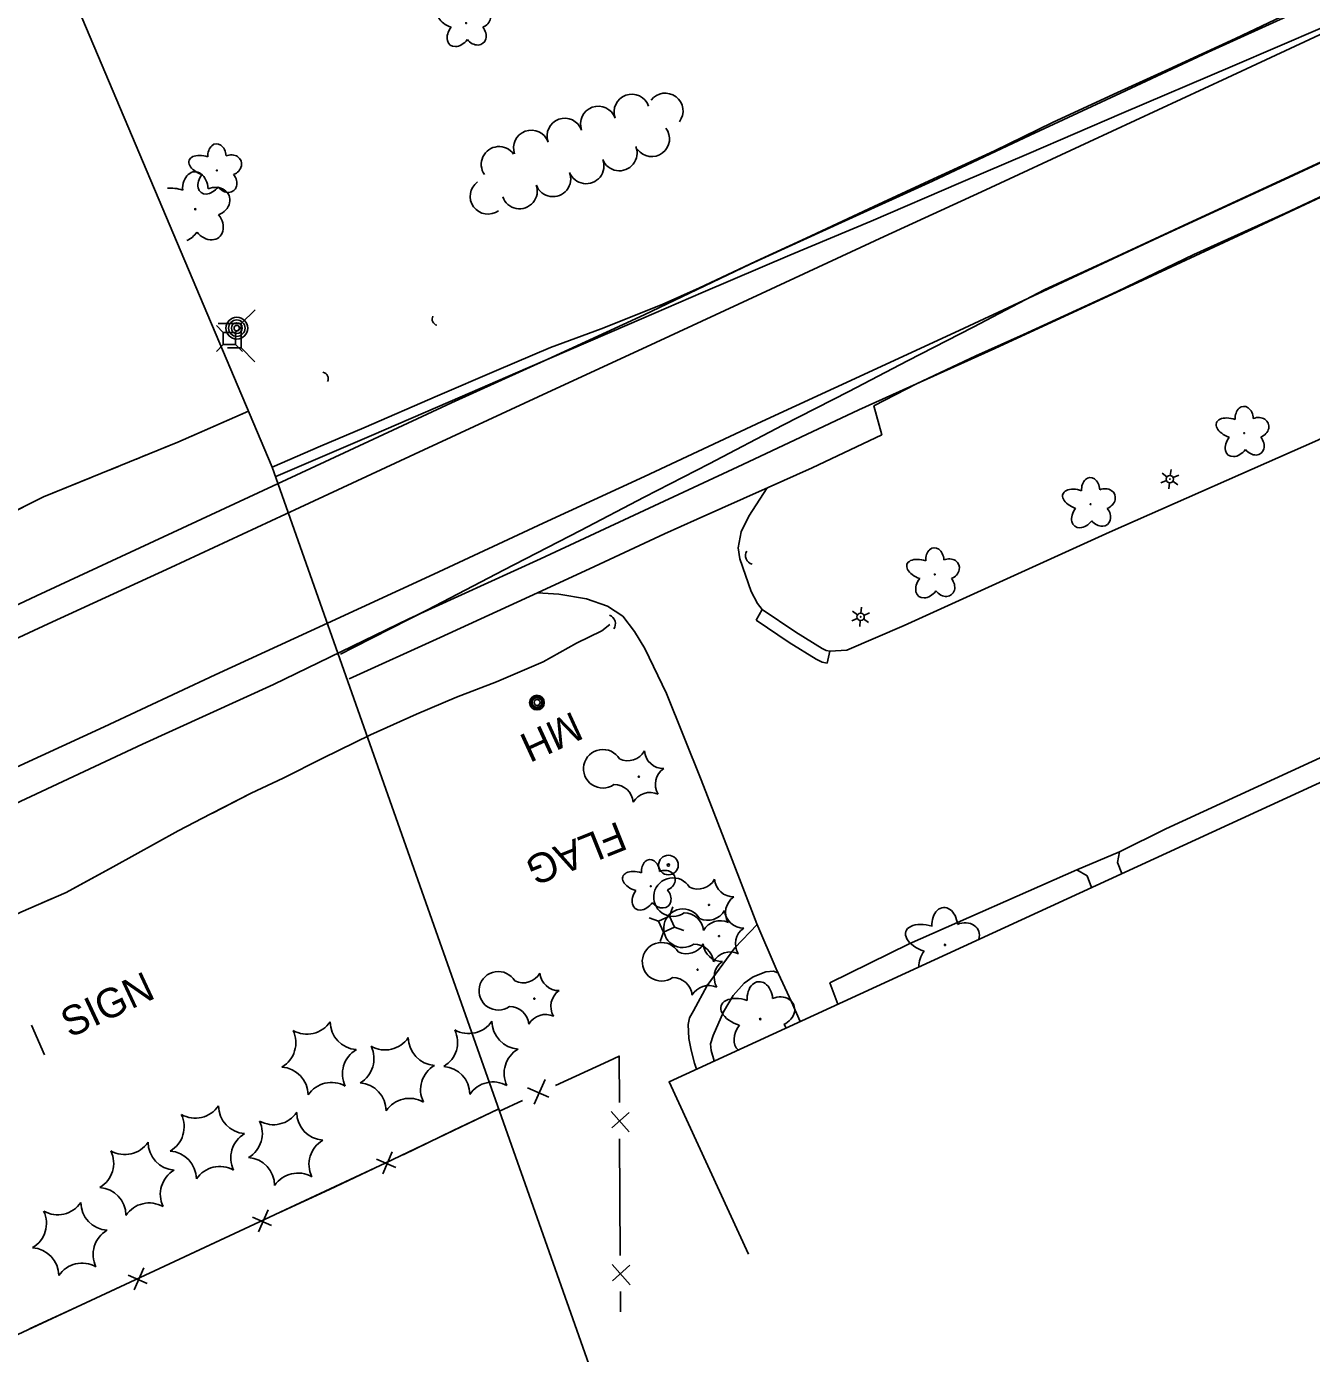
# Model space of a CAD drawing. Extents: x 588843 to 2552415, y 180129 to 269402.
# Drawn here: x 592788 to 593050.1, y 187627.6 to 187898.4 of the extents above; entities that cross this region are included whole.
import ezdxf

# ---------------------------------------------------------------- set-up
doc = ezdxf.new("R2010")
doc.units = 0
for name, color, linetype in [('Default', 7, 'Continuous'), ('E_BLD', 7, 'Continuous'), ('E_DRN', 7, 'Continuous'), ('E_DWY', 7, 'Continuous'), ('E_FEN_P', 7, 'Continuous'), ('E_LAND_TreeLine_P', 7, 'Continuous'), ('E_LAND_Vegetation', 7, 'Continuous'), ('E_LTG', 7, 'Continuous'), ('E_MISCPROP', 7, 'Continuous'), ('E_MISCPROP_Text', 7, 'Continuous'), ('E_PATH_Sidewalk', 7, 'Continuous'), ('E_RDWY', 7, 'Continuous'), ('E_RDWY_Gravel', 7, 'Continuous'), ('E_UTL_AG_Bold', 7, 'Continuous'), ('E_UTL_MH', 7, 'Continuous'), ('E_UTL_MH_Text', 7, 'Continuous'), ('Level 11', 7, 'Continuous'), ('Level 14', 7, 'Continuous'), ('Level 15', 7, 'Continuous'), ('Level 18', 7, 'Continuous'), ('Level 19', 7, 'Continuous')]:
    doc.layers.add(name, color=color, linetype=linetype)

# ---------------------------------------------------------------- blocks, each defined once
blk = doc.blocks.new('MHO')
at = {"layer": 'Default'}
for centre, radius in [((0.08, -0.12), 3), ((0.08, -0.12), 2.43), ((0.07, -0.15), 1.94), ((0.02, -0.16), 1.21)]:
    blk.add_circle(centre, radius, dxfattribs=at)
blk = doc.blocks.new('MHT')
at = {"layer": 'E_UTL_MH_Text'}
blk.add_text('MH', height=12, dxfattribs=at).set_placement((-9.81, -6))
blk = doc.blocks.new('CTRE')
at = {"layer": 'Default'}
blk.add_circle((0, 0), 0.223, dxfattribs=at)
for centre, start, end in [((-11.97, 8.96), 280.2067, 5.9716), ((1.81, 14.92), 220.2113, 305.9762), ((13.83, 5.89), 160.2113, 245.9762), ((-13.83, -5.9), 340.2113, 65.9762), ((12.03, -9.04), 185.9272, 100.2511), ((-1.81, -14.93), 40.2113, 125.9762)]:
    blk.add_arc(centre, 7.87, start, end, dxfattribs=at)
blk = doc.blocks.new('DTRE')
at = {"layer": 'Default'}
blk.add_circle((-0.18, 0), 0.183, dxfattribs=at)
for centre, major_axis, ratio in [((-1.87, 5.32), (1.36, -4.98), 0.782863), ((4.06, 2.74), (-5.27, -2.93), 0.691916), ((-5.87, 0.15), (4.93, -0.12), 0.832022), ((-2.49, -5.24), (1.8, 4.86), 0.716896), ((3.54, -3.71), (-5.01, 4.58), 0.560249)]:
    blk.add_ellipse(centre, major_axis=major_axis, ratio=ratio, start_param=1.570796, end_param=4.712389, dxfattribs=at)
blk = doc.blocks.new('PED')
at = {"layer": 'Default'}
for p, q in [((-2.5, 2.5), (-5.33, 5.33)), ((2.5, 2.5), (5.33, 5.33)), ((-2.5, -2.5), (-5.33, -5.33)), ((2.5, -2.5), (5.33, -5.33))]:
    blk.add_line(p, q, dxfattribs=at)
blk.add_lwpolyline([(-2.5, -2.5), (2.5, -2.5), (2.5, 2.5), (-2.5, 2.5)], close=True, dxfattribs=at)
blk = doc.blocks.new('LPOL')
at = {"layer": 'Default'}
for p, q in [((-4, 0), (-1.5, 0)), ((-0.75, 1.3), (-2, 3.46)), ((0.75, 1.3), (2, 3.46)), ((1.5, 0), (4, 0)), ((-2, -3.46), (-0.75, -1.3)), ((2, -3.46), (0.75, -1.3))]:
    blk.add_line(p, q, dxfattribs=at)
for radius in [1.5, 1.5, 1.5, 0.125]:
    blk.add_circle((0, 0), radius, dxfattribs=at)
blk = doc.blocks.new('CULV2')
at = {"layer": 'E_DRN'}
blk.add_arc((19.7, 14.8), 24.6, 216.8699, 323.1301, dxfattribs=at)
blk = doc.blocks.new('U329')
at = {"layer": 'E_LAND_Vegetation'}
blk.add_circle((0.09, 0.03), 0.128, dxfattribs=at)
for centre, major_axis, ratio, start_param, end_param in [((0.02, 4.04), (0.27, -3.62), 0.716896, 1.570796, 4.712389), ((-3.37, 1.3), (4.53, -1.45), 0.560249, 1.570796, 4.712389), ((3.75, 1.59), (-3.17, -1.36), 0.832022, 1.570796, 4.712389), ((-1.81, -2.95), (2.5, 3.4), 0.691916, 1.570796, 3.092531), ((2.71, -2.86), (-2.32, 2.77), 0.782863, 4.472926, 4.712389)]:
    blk.add_ellipse(centre, major_axis=major_axis, ratio=ratio, start_param=start_param, end_param=end_param, dxfattribs=at)
blk = doc.blocks.new('U330')
at = {"layer": 'E_LAND_Vegetation'}
blk.add_circle((0.09, 0.03), 0.128, dxfattribs=at)
for centre, major_axis, ratio, start_param, end_param in [((0.02, 4.04), (0.27, -3.62), 0.716896, 1.570796, 4.712389), ((-3.37, 1.3), (4.53, -1.45), 0.560249, 1.570796, 4.712389), ((3.75, 1.59), (-3.17, -1.36), 0.832022, 2.53124, 4.712389), ((-1.81, -2.95), (2.5, 3.4), 0.691916, 1.570796, 2.440971)]:
    blk.add_ellipse(centre, major_axis=major_axis, ratio=ratio, start_param=start_param, end_param=end_param, dxfattribs=at)
blk = doc.blocks.new('POLE')
at = {"layer": 'Default'}
for radius in [4.46, 3.35, 2.23, 1.12]:
    blk.add_circle((0, 0), radius, dxfattribs=at)

msp = doc.modelspace()

# ---------------------------------------------------------------- linework, layer by layer
at = {"layer": 'Default'}
msp.add_lwpolyline([(592409.33, 187552.38), (592387.7, 187602.85), (592346.9, 187678.64), (592735.79, 188050.05), (592838.09, 187808.48), (592884.47, 187677.08), (592985.3, 187391.41)], close=True, dxfattribs=at)
at = {"layer": 'E_BLD'}
msp.add_lwpolyline([(592935.24, 187647.87), (592919.05, 187683.07), (593101.74, 187767.07), (593118.54, 187730.53)], dxfattribs=at)
at = {"layer": 'E_DWY'}
for p, q in [((592936.81, 187777.22), (592938.08, 187779.45)), ((592951.35, 187768.46), (592951.85, 187770.91))]:
    msp.add_line(p, q, dxfattribs=at)
for points in [[(593173.35, 187776.67), (593173.68, 187806.81), (593157.72, 187841.53), (593155.29, 187840.3), (593154.19, 187839.84), (593153.12, 187840.16), (593152.09, 187840.95), (593151.02, 187842.31), (593145.27, 187856.3), (593101.9, 187837.37), (593051.45, 187813.95), (593008.94, 187795.22), (592967.05, 187776.14)], [(592938.08, 187779.45), (592937.1, 187780.64), (592935.78, 187783.07), (592933.52, 187789.78), (592933.19, 187792), (592933.8, 187795.29), (592935.32, 187798.49), (592939.08, 187804.23)], [(592892.23, 187782.79), (592896.56, 187782.55), (592902.24, 187781.62), (592906.47, 187780.12), (592909.66, 187778.05), (592912.01, 187774.94), (592914.14, 187771.48)], [(592938.08, 187779.45), (592944.95, 187774.82), (592950.31, 187771.48), (592951.11, 187771.06), (592951.85, 187770.91)], [(592936.81, 187777.22), (592943.6, 187772.72), (592949.07, 187769.31), (592950.27, 187768.68), (592951.35, 187768.46)], [(592951.85, 187770.91), (592955.36, 187771.14), (592967.05, 187776.14)], [(592914.14, 187771.48), (592918.55, 187762.26), (592925.59, 187744.66), (592931.6, 187729.23), (592936.97, 187715.31), (592940.88, 187706.09), (592944.01, 187699.4)], [(593053.66, 187749.98), (593020.41, 187734.66), (593010.98, 187729.97), (593002.27, 187726.29), (592968.07, 187711.2), (592951.89, 187703.24), (592953.5, 187698.91)], [(592944.01, 187699.4), (592945.84, 187695.39)]]:
    msp.add_lwpolyline(points, dxfattribs=at)
at = {"layer": 'E_FEN_P'}
for p, q in [((592891.53, 187678.49), (592893.79, 187683.5)), ((592890.2, 187681.85), (592894.51, 187679.94)), ((592907.27, 187676.96), (592910.91, 187672.83)), ((592910.89, 187676.79), (592907.37, 187673.65)), ((592907.45, 187645.78), (592911.09, 187641.65)), ((592911.06, 187645.61), (592907.55, 187642.47))]:
    msp.add_line(p, q, dxfattribs=at)
for points in [[(592895.87, 187682.32), (592906.69, 187687.29)], [(592906.69, 187687.29), (592908.88, 187688.3), (592908.93, 187678.8)], [(592884.47, 187677.08), (592889.17, 187679.24)], [(592908.97, 187671.43), (592909.04, 187659.52)], [(592909.04, 187659.52), (592909.11, 187647.62)], [(592909.15, 187640.25), (592909.18, 187636.11)]]:
    msp.add_lwpolyline(points, dxfattribs=at)
at = {"layer": 'E_LAND_TreeLine_P'}
for centre, start, end in [((592911.46, 187880.93), 19.6866, 199.6866), ((592918.28, 187881.15), 322.711, 142.711), ((592904.62, 187878.48), 19.6866, 199.6866), ((592897.78, 187876.03), 19.6866, 199.6866), ((592890.95, 187873.59), 19.6866, 199.6866), ((592915.52, 187875.47), 217.2688, 37.2688), ((592884.37, 187870.25), 35.0669, 215.0669), ((592908.91, 187872.56), 201.249, 21.249), ((592902.14, 187869.93), 201.249, 21.249), ((592895.37, 187867.29), 201.249, 21.249), ((592882.11, 187863.73), 126.1882, 306.1882), ((592888.55, 187864.82), 199.4682, 19.4682)]:
    msp.add_arc(centre, 3.63, start, end, dxfattribs=at)
at = {"layer": 'E_LAND_Vegetation'}
msp.add_circle((592822.38, 187861.11), 0.128, dxfattribs=at)
for centre, major_axis, ratio, start_param, end_param in [((592822.41, 187865.12), (0.19, -3.62), 0.716896, 1.570796, 4.712389), ((592818.96, 187862.46), (4.49, -1.55), 0.560249, 1.570796, 2.281176), ((592826.08, 187862.6), (-3.2, -1.29), 0.832022, 1.570796, 4.712389), ((592824.95, 187858.17), (-2.26, 2.82), 0.782863, 1.570796, 4.712389), ((592820.42, 187858.18), (2.57, 3.35), 0.691916, 4.056943, 4.712389)]:
    msp.add_ellipse(centre, major_axis=major_axis, ratio=ratio, start_param=start_param, end_param=end_param, dxfattribs=at)
at = {"layer": 'E_MISCPROP'}
for radius in [2, 0.25]:
    msp.add_circle((592918.93, 187727.28), radius, dxfattribs=at)
at = {"layer": 'E_PATH_Sidewalk'}
for points in [[(593010.98, 187729.97), (593010.56, 187727.83), (593011.47, 187725.57)], [(593002.27, 187726.29), (593004.34, 187725.06), (593005.24, 187722.7)], [(592937.02, 187715.18), (592932.49, 187710.39), (592926.86, 187702.68), (592924.02, 187697.5), (592923.21, 187696.08), (592922.97, 187694.74), (592923.08, 187691.86), (592923.57, 187689.48), (592924.22, 187686.84), (592924.65, 187685.65)], [(592941.25, 187705.32), (592940.36, 187705.65), (592938.78, 187705.51), (592936.19, 187704.48), (592934.38, 187703.18), (592932.17, 187700.69), (592930.14, 187697.31), (592928.05, 187692.48), (592927.54, 187690.79), (592927.68, 187689.42), (592928.29, 187687.32)]]:
    msp.add_lwpolyline(points, dxfattribs=at)
at = {"layer": 'E_RDWY'}
for points in [[(593069.83, 187905.59), (593052.38, 187898.15), (593034.04, 187890.27), (593011.39, 187880.66), (592992.46, 187872.46), (592978.61, 187866.54), (592960.27, 187858.66), (592943.69, 187851.7), (592926.01, 187844.16), (592910.92, 187837.64), (592890.22, 187828.71), (592874.41, 187821.87), (592858.37, 187814.91), (592842.64, 187808.2), (592838.82, 187806.55)], [(593121.8, 187902.99), (593104.99, 187895.16), (593088.6, 187887.64), (593072.61, 187880.23), (593056.69, 187872.84), (593041.99, 187866.08), (593024.02, 187857.77), (593009.55, 187851.04), (592995.73, 187844.7), (592981.11, 187837.04), (592967.7, 187830.15), (592955.72, 187823.88), (592942.29, 187817.04), (592927.27, 187809.17), (592913.95, 187802.33), (592900.96, 187795.53), (592885.31, 187787.46), (592869.76, 187779.38)], [(592869.76, 187779.38), (592854.69, 187771.7), (592852.05, 187770.32)]]:
    msp.add_lwpolyline(points, dxfattribs=at)
at = {"layer": 'E_RDWY_Gravel'}
for points in [[(593045.4, 187901.04), (593034.64, 187895.95), (593021.03, 187889.66), (593009.83, 187884.58), (592997.27, 187878.76), (592985.49, 187873.01), (592972.16, 187866.87), (592960.81, 187861.66), (592947.05, 187855.22), (592936.82, 187850.51), (592925.29, 187845.08), (592917.68, 187841.64), (592905.22, 187836.66), (592894.89, 187832.86), (592883.84, 187828.2), (592871.82, 187823.04), (592856.8, 187816.51), (592847.95, 187812.73), (592838.09, 187808.48)], [(593128.07, 187899.15), (593114.38, 187892.6), (593103.51, 187887.41), (593087.2, 187880), (593072.03, 187873.05), (593058.73, 187866.79), (593044.85, 187860.27), (593026.11, 187851.86), (593010.46, 187844.34), (592991.37, 187835.53), (592981.67, 187831.21), (592969.54, 187825.5), (592960.86, 187820.99), (592962.45, 187815.07), (592948.23, 187808.31), (592939.29, 187804.33)], [(592939.29, 187804.33), (592924.8, 187797.84), (592918.11, 187794.85), (592903.85, 187788.22), (592892.23, 187782.79)], [(592892.23, 187782.79), (592872.35, 187773.72), (592853.81, 187765.28)]]:
    msp.add_lwpolyline(points, dxfattribs=at)
at = {"layer": 'E_UTL_AG_Bold'}
for p, q in [((592831.75, 187837.78), (592834.58, 187840.6)), ((592828.11, 187835.97), (592826.69, 187837.39)), ((592830.6, 187835.97), (592832.02, 187837.39)), ((592828.11, 187833.47), (592826.69, 187832.06)), ((592830.6, 187833.47), (592832.02, 187832.06)), ((592831.73, 187832.78), (592834.55, 187829.94))]:
    msp.add_line(p, q, dxfattribs=at)
msp.add_lwpolyline([(592828.95, 187832.79), (592831.73, 187832.78), (592831.75, 187837.78), (592827.06, 187837.79)], dxfattribs=at)
msp.add_lwpolyline([(592828.11, 187833.47), (592830.6, 187833.47), (592830.6, 187835.97), (592828.11, 187835.97)], close=True, dxfattribs=at)
at = {"layer": 'Level 11'}
for points in [[(593081.4, 187910.28), (593054.72, 187898.04), (593032.93, 187887.88), (593004.81, 187874.85), (592982.82, 187864.63), (592962.98, 187855.52), (592937.9, 187843.87), (592916.36, 187833.91), (592892.32, 187822.84), (592869.04, 187811.99), (592843.71, 187800.23), (592817.43, 187788), (592792.4, 187776.51), (592762.63, 187762.69), (592737.11, 187750.77), (592703.8, 187735.36), (592679.17, 187724.03), (592657.28, 187713.81), (592635.69, 187703.85), (592608.86, 187691.51), (592583.03, 187679.54), (592565.01, 187672.08), (592544.46, 187665.17), (592522.46, 187657.87)], [(593122.8, 187903.55), (593111.48, 187898.12), (593091.84, 187889.08), (593070.59, 187879.27), (593045.51, 187867.6), (593019.94, 187855.78), (592999.42, 187846.23), (592979.25, 187836.83), (592959.66, 187827.79), (592938.02, 187817.78), (592914.06, 187806.58), (592893.4, 187797.07), (592871.04, 187786.65), (592849.4, 187776.63), (592826.45, 187766.09), (592803.8, 187755.51), (592782.31, 187745.59)], [(593046.61, 187901.11), (593029.06, 187893.14), (593010.13, 187884.33), (592992.72, 187876.18), (592972.8, 187866.84), (592954.26, 187858.36), (592935.63, 187849.87), (592914.01, 187839.58), (592894.31, 187830.48), (592874.65, 187821.6), (592848.85, 187809.55), (592817.79, 187795.16), (592790.02, 187782.2), (592770.72, 187773.19)], [(593125.42, 187897.9), (593114.68, 187893.06), (593087.58, 187880.17), (593064.96, 187869.58), (593038.1, 187857.01), (593014.72, 187846.15), (592985.55, 187832.71), (592957.75, 187820.18), (592934.13, 187809.01), (592892.81, 187789.75), (592865.94, 187777.49), (592838.35, 187764.09), (592811.6, 187751.96), (592781.25, 187737.74)]]:
    msp.add_lwpolyline(points, dxfattribs=at)
at = {"layer": 'Level 14'}
msp.add_line((592788.99, 187694.61), (592791.59, 187688.56), dxfattribs=at)
at = {"layer": 'Level 15'}
for p, q in [((592859.38, 187667.25), (592863.29, 187665.6)), ((592860.63, 187664.25), (592862.59, 187668.79)), ((592835.26, 187652.42), (592837.26, 187656.95)), ((592834.04, 187655.44), (592837.93, 187653.74)), ((592809.89, 187640.6), (592811.91, 187645.12)), ((592808.68, 187643.62), (592812.57, 187641.92))]:
    msp.add_line(p, q, dxfattribs=at)
for points in [[(592698.62, 187478.39), (592698.09, 187540.67), (592697.78, 187590.65), (592744.5, 187612.31), (592780.11, 187628.69), (592816.12, 187645.42), (592861.15, 187666.43), (592884.3, 187677.55)], [(592875.03, 187673.1), (592884.05, 187677.43)], [(592864.79, 187668.18), (592875.03, 187673.1)], [(592849.75, 187661.11), (592858.82, 187665.34)], [(592839.45, 187656.31), (592849.75, 187661.11)], [(592824.4, 187649.28), (592833.46, 187653.51)], [(592814.1, 187644.48), (592816.12, 187645.42), (592824.4, 187649.28)], [(592799.03, 187637.48), (592808.1, 187641.69)], [(592788.72, 187632.69), (592799.03, 187637.48)]]:
    msp.add_lwpolyline(points, dxfattribs=at)
at = {"layer": 'Level 18'}
for centre, start, end in [((592845.17, 187698.5), 240.2928, 326.0577), ((592855.64, 187695.33), 180.2928, 266.0577), ((592878.16, 187698.61), 240.2928, 326.0577), ((592888.64, 187695.44), 180.2928, 266.0577), ((592837.19, 187691.01), 300.2928, 26.0577), ((592861.11, 187695.26), 240.2928, 326.0577), ((592871.58, 187692.1), 180.2928, 266.0577), ((592870.19, 187691.12), 300.2928, 26.0577), ((592858.14, 187684.68), 120.2928, 206.0578), ((592853.13, 187687.78), 300.2928, 26.0577), ((592891.13, 187684.79), 120.2928, 206.0578), ((592839.68, 187680.36), 0.2928, 86.0577), ((592874.08, 187681.45), 120.2928, 206.0578), ((592872.68, 187680.47), 0.2928, 86.0577), ((592883.15, 187677.3), 60.2928, 146.0577), ((592850.16, 187677.19), 60.2928, 146.0577), ((592855.62, 187677.12), 0.2928, 86.0577), ((592822.38, 187681.36), 240.2928, 326.0577), ((592832.85, 187678.19), 180.2928, 266.0577), ((592866.1, 187673.96), 60.2928, 146.0577), ((592814.4, 187673.87), 300.2928, 26.0577), ((592830.36, 187672.53), 300.2928, 26.0577), ((592838.34, 187680.02), 240.2928, 326.0577), ((592848.81, 187676.85), 180.2928, 266.0577), ((592835.35, 187667.54), 120.2928, 206.0578), ((592808, 187673.92), 240.2928, 326.0577), ((592818.47, 187670.75), 180.2928, 266.0577), ((592851.31, 187666.2), 120.2928, 206.0578), ((592800.02, 187666.43), 300.2928, 26.0577), ((592816.89, 187663.22), 0.2928, 86.0577), ((592832.86, 187661.88), 0.2928, 86.0577), ((592820.97, 187660.1), 120.2928, 206.0578), ((592827.37, 187660.05), 60.2928, 146.0577), ((592843.33, 187658.71), 60.2928, 146.0577), ((592802.51, 187655.78), 0.2928, 86.0577), ((592786.31, 187654.15), 300.2928, 26.0577), ((592794.29, 187661.64), 240.2928, 326.0577), ((592804.77, 187658.47), 180.2928, 266.0577), ((592812.99, 187652.61), 60.2928, 146.0577), ((592807.26, 187647.82), 120.2928, 206.0578), ((592788.81, 187643.5), 0.2928, 86.0577), ((592799.28, 187640.33), 60.2928, 146.0577)]:
    msp.add_arc(centre, 5.72, start, end, dxfattribs=at)
at = {"layer": 'Level 19'}
for points in [[(592833.25, 187819.91), (592818.82, 187813.55), (592791.42, 187802.41), (592771.37, 187792.39), (592748.8, 187782.18), (592724.77, 187772.51), (592706.82, 187764.42), (592687.78, 187756.94), (592665.99, 187748.64), (592646.1, 187739.75), (592627.64, 187731.52)], [(592833.25, 187819.91), (592821.49, 187814.72)], [(592817.82, 187813.14), (592815.96, 187812.39)], [(592812.26, 187810.88), (592810.4, 187810.13)], [(592806.7, 187808.62), (592804.84, 187807.87)], [(592801.14, 187806.36), (592791.42, 187802.41), (592774.86, 187794.13)], [(592746.11, 187696.68), (592749.15, 187698.64), (592754.31, 187701.4), (592758.66, 187704.02), (592770.94, 187709.78), (592777.67, 187713.01), (592786.76, 187717.69), (592796.05, 187721.68), (592805.63, 187726.93), (592818.88, 187734.28), (592825.54, 187737.71), (592833.76, 187741.92), (592840.3, 187745.03), (592848.4, 187749.06), (592858.11, 187753.87), (592867.53, 187758.05), (592875.7, 187761.51), (592883.88, 187764.65), (592893.36, 187768.71), (592900.2, 187772.52), (592905.31, 187775.09), (592906.98, 187776.39)], [(592825.9, 187737.89), (592833.76, 187741.92), (592840.3, 187745.03), (592848.4, 187749.06), (592855.08, 187752.37)], [(592797.26, 187722.34), (592805.63, 187726.93), (592818.88, 187734.28), (592825.54, 187737.71), (592825.9, 187737.89)], [(592791.13, 187719.56), (592793.19, 187720.45)]]:
    msp.add_lwpolyline(points, dxfattribs=at)

# ---------------------------------------------------------------- block references
at = {"layer": 'E_DRN'}
for p, xscale, yscale, rotation in [((592870.89, 187839.25), 0.05061194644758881, 0.05061194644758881, -66.05058253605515), ((592849.38, 187825.95), 0.0534156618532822, 0.0534156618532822, 116.36892664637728), ((592934.9, 187791.35), 0.07300284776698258, 0.07300284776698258, -67.75337118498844), ((592907.78, 187775.46), 0.07410785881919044, 0.07410785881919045, 107.40750408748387)]:
    msp.add_blockref('CULV2', p, dxfattribs=dict(at, xscale=xscale, yscale=yscale, rotation=rotation))
at = {"layer": 'E_LAND_Vegetation'}
for name, p, xscale, yscale, rotation in [('DTRE', (592877.56, 187899.04), 0.5, 0.5, -156.56674682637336), ('DTRE', (592826.71, 187868.97), 0.5, 0.5, -156.56674682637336), ('DTRE', (593036.32, 187815.39), 0.5, 0.5, -156.56674682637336), ('DTRE', (593004.98, 187800.86), 0.5, 0.5, -156.56674682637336), ('DTRE', (592973.18, 187786.54), 0.5, 0.5, -156.56674682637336), ('CTRE', (592912.9, 187745.32), 0.5000000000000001, 0.5000000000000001, -155.36095699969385), ('DTRE', (592915.23, 187722.92), 0.5000000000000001, 0.5000000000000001, -155.36095699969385), ('CTRE', (592927.21, 187719.14), 0.5000000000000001, 0.5000000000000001, -155.36095699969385), ('CTRE', (592929.24, 187712.78), 0.5000000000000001, 0.5000000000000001, -155.36095699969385), ('CTRE', (592924.88, 187705.94), 0.5000000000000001, 0.5000000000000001, -155.36095699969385), ('CTRE', (592891.57, 187700.02), 0.5000000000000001, 0.5000000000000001, -155.36095699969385)]:
    msp.add_blockref(name, p, dxfattribs=dict(at, xscale=xscale, yscale=yscale, rotation=rotation))
for name, p in [('U330', (592975.28, 187710.95)), ('U329', (592937.58, 187695.82))]:
    msp.add_blockref(name, p, dxfattribs=at)
at = {"layer": 'E_LTG'}
for p, xscale, yscale, rotation in [((593021.25, 187806.03), 0.5, 0.5, -156.56674682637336), ((592958.15, 187777.92), 0.49999999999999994, 0.49999999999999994, -155.45775611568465)]:
    msp.add_blockref('LPOL', p, dxfattribs=dict(at, xscale=xscale, yscale=yscale, rotation=rotation))
at = {"layer": 'E_MISCPROP', "xscale": 0.4999999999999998, "yscale": 0.4999999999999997, "rotation": 89.80387544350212}
msp.add_blockref('POLE', (592830.86, 187836.83), dxfattribs=at)
at = {"layer": 'E_UTL_AG_Bold', "xscale": 0.5000000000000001, "yscale": 0.5000000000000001, "rotation": -155.36095699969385}
msp.add_blockref('PED', (592918.53, 187715.22), dxfattribs=at)
at = {"layer": 'E_UTL_MH', "xscale": 0.5000000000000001, "yscale": 0.5000000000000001, "rotation": -155.36095699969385}
msp.add_blockref('MHO', (592892.17, 187760.39), dxfattribs=at)
at = {"layer": 'E_UTL_MH_Text', "xscale": 0.5000000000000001, "yscale": 0.5000000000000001, "rotation": -155.36095699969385}
msp.add_blockref('MHT', (592896.27, 187753.96), dxfattribs=at)

# ---------------------------------------------------------------- texts
at = {"layer": 'E_MISCPROP_Text'}
msp.add_text('FLAG', height=6, rotation=201.7891, dxfattribs=at).set_placement((592908.71, 187736.27))
at = {"layer": 'Level 14'}
msp.add_text('SIGN', height=6, rotation=25.0815, dxfattribs=at).set_placement((592796.78, 187691.94))

doc.saveas('drawing.dxf')
